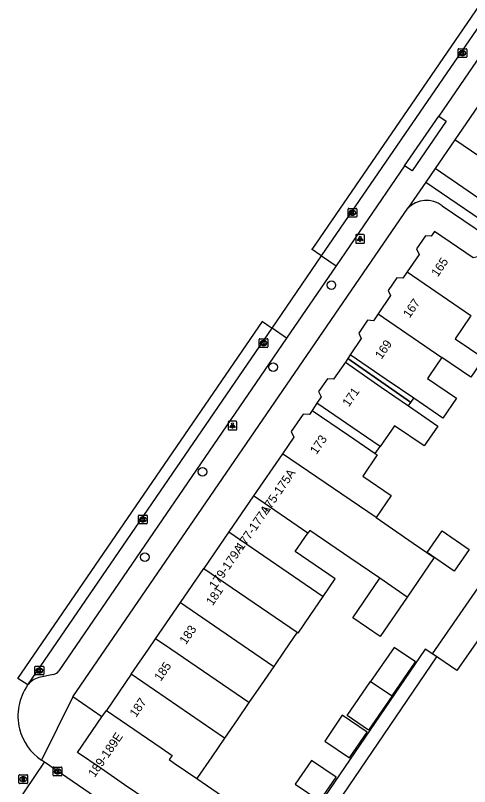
# Model space of a CAD drawing. Extents: x 160026 to 161302, y 384757 to 385701.
# Drawn here: x 160149 to 160200.9, y 385484.3 to 385572.5 of the extents above; entities that cross this region are included whole.
import ezdxf

# ---------------------------------------------------------------- set-up
doc = ezdxf.new("R2010")
doc.units = 0
for name, color, linetype in [('IMGEO_Boom', 7, 'Continuous'), ('IMGEO_Erf', 7, 'Continuous'), ('IMGEO_Kolk', 7, 'Continuous'), ('IMGEO_Lichtpunt', 7, 'Continuous'), ('IMGEO_Pand', 7, 'Continuous'), ('IMGEO_Pand_nummerreeks', 7, 'Continuous'), ('IMGEO_Pand_overbouw', 7, 'Continuous'), ('IMGEO_Parkeervlak_open', 7, 'Continuous'), ('IMGEO_Rijbaan_lokaal_gesloten', 7, 'Continuous'), ('IMGEO_Rijbaan_lokaal_open', 7, 'Continuous'), ('IMGEO_Rioolput', 7, 'Continuous'), ('IMGEO_Voetpad_open', 7, 'Continuous')]:
    doc.layers.add(name, color=color, linetype=linetype)

msp = doc.modelspace()

# ---------------------------------------------------------------- linework, layer by layer
at = {"layer": 'IMGEO_Boom'}
for centre in [(160185.095, 385541.651), (160178.447, 385532.257), (160170.357, 385520.293), (160163.747, 385510.527)]:
    msp.add_circle(centre, 0.489, dxfattribs=at)
at = {"layer": 'IMGEO_Erf'}
for points in [[(160187.236, 385533.657), (160186.693, 385532.818)], [(160183.449, 385528.159), (160182.911, 385527.3)]]:
    msp.add_lwpolyline(points, dxfattribs=at)
at = {"layer": 'IMGEO_Kolk'}
for p, q in [((160199.587, 385567.774), (160199.587, 385568.626)), ((160199.662, 385568.7), (160200.514, 385568.7)), ((160200.075, 385568.48), (160200.1, 385568.48)), ((160200.588, 385568.626), (160200.588, 385567.774)), ((160200.514, 385567.7), (160199.662, 385567.7)), ((160200.098, 385567.92), (160200.073, 385567.92)), ((160187.08, 385550.432), (160187.932, 385550.432)), ((160187.005, 385549.506), (160187.005, 385550.358)), ((160187.516, 385549.652), (160187.491, 385549.652)), ((160187.493, 385550.212), (160187.518, 385550.212)), ((160188.006, 385550.358), (160188.006, 385549.506)), ((160187.932, 385549.432), (160187.08, 385549.432)), ((160176.838, 385534.594), (160176.838, 385535.446)), ((160176.913, 385535.52), (160177.765, 385535.52)), ((160177.839, 385535.446), (160177.839, 385534.594)), ((160177.765, 385534.52), (160176.913, 385534.52)), ((160177.349, 385534.74), (160177.324, 385534.74)), ((160177.326, 385535.3), (160177.351, 385535.3)), ((160163.033, 385514.41), (160163.033, 385515.262)), ((160163.108, 385515.336), (160163.96, 385515.336)), ((160163.521, 385515.116), (160163.546, 385515.116)), ((160164.034, 385515.262), (160164.034, 385514.41)), ((160163.96, 385514.336), (160163.108, 385514.336)), ((160163.544, 385514.556), (160163.519, 385514.556)), ((160151.191, 385497.113), (160151.191, 385497.965)), ((160151.266, 385498.039), (160152.118, 385498.039)), ((160151.679, 385497.819), (160151.704, 385497.819)), ((160152.192, 385497.965), (160152.192, 385497.113)), ((160152.118, 385497.039), (160151.266, 385497.039)), ((160151.702, 385497.259), (160151.677, 385497.259)), ((160153.269, 385485.574), (160153.269, 385486.426)), ((160153.344, 385486.5), (160154.196, 385486.5)), ((160153.757, 385486.28), (160153.782, 385486.28)), ((160154.27, 385486.426), (160154.27, 385485.574)), ((160154.196, 385485.5), (160153.344, 385485.5)), ((160153.78, 385485.72), (160153.755, 385485.72))]:
    msp.add_line(p, q, dxfattribs=at)
for points in [[(160199.587, 385567.774), (160199.587, 385568.626)], [(160199.662, 385568.7), (160200.514, 385568.7)], [(160199.908, 385568.4), (160200.031, 385568.4), (160200.031, 385568.249), (160200.161, 385568.4), (160200.325, 385568.4), (160200.179, 385568.249), (160200.332, 385568), (160200.18, 385568), (160200.095, 385568.164), (160200.031, 385568.097), (160200.031, 385568), (160199.908, 385568), (160199.908, 385568.4)], [(160200.588, 385568.626), (160200.588, 385567.774)], [(160200.514, 385567.7), (160199.662, 385567.7)], [(160187.08, 385550.432), (160187.932, 385550.432)], [(160187.005, 385549.506), (160187.005, 385550.358)], [(160187.326, 385550.132), (160187.449, 385550.132), (160187.449, 385549.981), (160187.579, 385550.132), (160187.743, 385550.132), (160187.597, 385549.981), (160187.75, 385549.732), (160187.598, 385549.732), (160187.513, 385549.896), (160187.449, 385549.829), (160187.449, 385549.732), (160187.326, 385549.732), (160187.326, 385550.132)], [(160188.006, 385550.358), (160188.006, 385549.506)], [(160187.932, 385549.432), (160187.08, 385549.432)], [(160176.838, 385534.594), (160176.838, 385535.446)], [(160176.913, 385535.52), (160177.765, 385535.52)], [(160177.839, 385535.446), (160177.839, 385534.594)], [(160177.765, 385534.52), (160176.913, 385534.52)], [(160177.159, 385535.22), (160177.282, 385535.22), (160177.282, 385535.069), (160177.412, 385535.22), (160177.576, 385535.22), (160177.43, 385535.069), (160177.583, 385534.82), (160177.431, 385534.82), (160177.346, 385534.984), (160177.282, 385534.917), (160177.282, 385534.82), (160177.159, 385534.82), (160177.159, 385535.22)], [(160163.033, 385514.41), (160163.033, 385515.262)], [(160163.108, 385515.336), (160163.96, 385515.336)], [(160164.034, 385515.262), (160164.034, 385514.41)], [(160163.96, 385514.336), (160163.108, 385514.336)], [(160163.354, 385515.036), (160163.477, 385515.036), (160163.477, 385514.885), (160163.607, 385515.036), (160163.771, 385515.036), (160163.625, 385514.885), (160163.778, 385514.636), (160163.626, 385514.636), (160163.541, 385514.8), (160163.477, 385514.733), (160163.477, 385514.636), (160163.354, 385514.636), (160163.354, 385515.036)], [(160151.191, 385497.113), (160151.191, 385497.965)], [(160151.266, 385498.039), (160152.118, 385498.039)], [(160151.512, 385497.739), (160151.635, 385497.739), (160151.635, 385497.588), (160151.765, 385497.739), (160151.929, 385497.739), (160151.783, 385497.588), (160151.936, 385497.339), (160151.784, 385497.339), (160151.699, 385497.503), (160151.635, 385497.436), (160151.635, 385497.339), (160151.512, 385497.339), (160151.512, 385497.739)], [(160152.192, 385497.965), (160152.192, 385497.113)], [(160152.118, 385497.039), (160151.266, 385497.039)], [(160153.269, 385485.574), (160153.269, 385486.426)], [(160153.344, 385486.5), (160154.196, 385486.5)], [(160153.59, 385486.2), (160153.713, 385486.2), (160153.713, 385486.049), (160153.843, 385486.2), (160154.007, 385486.2), (160153.861, 385486.049), (160154.014, 385485.8), (160153.862, 385485.8), (160153.777, 385485.964), (160153.713, 385485.897), (160153.713, 385485.8), (160153.59, 385485.8), (160153.59, 385486.2)], [(160154.27, 385486.426), (160154.27, 385485.574)], [(160154.196, 385485.5), (160153.344, 385485.5)]]:
    msp.add_lwpolyline(points, dxfattribs=at)
for centre, start, end in [((160199.664, 385568.624), 91.55205, 178.44795), ((160199.664, 385568.624), 91.55205, 178.44795), ((160200.512, 385568.624), 1.55205, 88.44795), ((160200.512, 385568.624), 1.55205, 88.44795), ((160199.664, 385567.776), 181.55205, 268.44795), ((160199.664, 385567.776), 181.55205, 268.44795), ((160200.512, 385567.776), 271.55205, 358.44795), ((160200.512, 385567.776), 271.55205, 358.44795), ((160187.082, 385550.356), 91.55205, 178.44795), ((160187.082, 385550.356), 91.55205, 178.44795), ((160187.93, 385550.356), 1.55205, 88.44795), ((160187.93, 385550.356), 1.55205, 88.44795), ((160187.082, 385549.508), 181.55205, 268.44795), ((160187.082, 385549.508), 181.55205, 268.44795), ((160187.93, 385549.508), 271.55205, 358.44795), ((160187.93, 385549.508), 271.55205, 358.44795), ((160176.915, 385535.444), 91.55205, 178.44795), ((160176.915, 385535.444), 91.55205, 178.44795), ((160177.763, 385535.444), 1.55205, 88.44795), ((160177.763, 385535.444), 1.55205, 88.44795), ((160176.915, 385534.596), 181.55205, 268.44795), ((160176.915, 385534.596), 181.55205, 268.44795), ((160177.763, 385534.596), 271.55205, 358.44795), ((160177.763, 385534.596), 271.55205, 358.44795), ((160163.11, 385515.26), 91.55205, 178.44795), ((160163.11, 385515.26), 91.55205, 178.44795), ((160163.958, 385515.26), 1.55205, 88.44795), ((160163.958, 385515.26), 1.55205, 88.44795), ((160163.11, 385514.412), 181.55205, 268.44795), ((160163.11, 385514.412), 181.55205, 268.44795), ((160163.958, 385514.412), 271.55205, 358.44795), ((160163.958, 385514.412), 271.55205, 358.44795), ((160151.268, 385497.963), 91.55205, 178.44795), ((160151.268, 385497.963), 91.55205, 178.44795), ((160152.116, 385497.963), 1.55205, 88.44795), ((160152.116, 385497.963), 1.55205, 88.44795), ((160151.268, 385497.115), 181.55205, 268.44795), ((160151.268, 385497.115), 181.55205, 268.44795), ((160152.116, 385497.115), 271.55205, 358.44795), ((160152.116, 385497.115), 271.55205, 358.44795), ((160153.346, 385486.424), 91.55205, 178.44795), ((160153.346, 385486.424), 91.55205, 178.44795), ((160154.194, 385486.424), 1.55205, 88.44795), ((160154.194, 385486.424), 1.55205, 88.44795), ((160153.346, 385485.576), 181.55205, 268.44795), ((160153.346, 385485.576), 181.55205, 268.44795), ((160154.194, 385485.576), 271.55205, 358.44795), ((160154.194, 385485.576), 271.55205, 358.44795)]:
    msp.add_arc(centre, 0.0765, start, end, dxfattribs=at)
for centre, major_axis, ratio, start_param, end_param in [((160200.074, 385568.2), (-0.387, 0.002), 0.722429, 4.712389, 7.853982), ((160200.099, 385568.2), (-0.39, 0.002), 0.717154, 1.570796, 4.712389), ((160187.492, 385549.932), (-0.387, 0.002), 0.722429, 4.712389, 7.853982), ((160187.517, 385549.932), (-0.39, 0.002), 0.717154, 1.570796, 4.712389), ((160177.325, 385535.02), (-0.387, 0.002), 0.722429, 4.712389, 7.853982), ((160177.35, 385535.02), (-0.39, 0.002), 0.717154, 1.570796, 4.712389), ((160163.52, 385514.836), (-0.387, 0.002), 0.722429, 4.712389, 7.853982), ((160163.545, 385514.836), (-0.39, 0.002), 0.717154, 1.570796, 4.712389), ((160151.678, 385497.539), (-0.387, 0.002), 0.722429, 4.712389, 7.853982), ((160151.703, 385497.539), (-0.39, 0.002), 0.717154, 1.570796, 4.712389), ((160153.756, 385486), (-0.387, 0.002), 0.722429, 4.712389, 7.853982), ((160153.781, 385486), (-0.39, 0.002), 0.717154, 1.570796, 4.712389)]:
    msp.add_ellipse(centre, major_axis=major_axis, ratio=ratio, start_param=start_param, end_param=end_param, dxfattribs=at)
at = {"layer": 'IMGEO_Lichtpunt'}
for p, q in [((160187.881, 385547.342), (160187.881, 385546.535)), ((160187.881, 385547.342), (160187.881, 385546.535)), ((160188.783, 385547.437), (160187.975, 385547.437)), ((160188.783, 385547.437), (160187.975, 385547.437)), ((160188.877, 385546.535), (160188.877, 385547.342)), ((160188.877, 385546.535), (160188.877, 385547.342)), ((160187.975, 385546.441), (160188.783, 385546.441)), ((160187.975, 385546.441), (160188.783, 385546.441)), ((160173.286, 385525.975), (160173.286, 385525.168)), ((160173.286, 385525.975), (160173.286, 385525.168)), ((160174.188, 385526.07), (160173.38, 385526.07)), ((160174.188, 385526.07), (160173.38, 385526.07)), ((160174.282, 385525.168), (160174.282, 385525.975)), ((160174.282, 385525.168), (160174.282, 385525.975)), ((160173.38, 385525.074), (160174.188, 385525.074)), ((160173.38, 385525.074), (160174.188, 385525.074))]:
    msp.add_line(p, q, dxfattribs=at)
for points in [[(160188.255, 385547.006), (160188.294, 385546.978), (160188.106, 385546.716), (160188.068, 385546.743), (160188.255, 385547.006)], [(160188.357, 385546.958), (160188.404, 385546.958), (160188.404, 385546.636), (160188.357, 385546.636), (160188.357, 385546.958)], [(160188.467, 385546.978), (160188.505, 385547.005), (160188.692, 385546.743), (160188.653, 385546.715), (160188.467, 385546.978)], [(160173.66, 385525.639), (160173.699, 385525.611), (160173.511, 385525.349), (160173.473, 385525.376), (160173.66, 385525.639)], [(160173.762, 385525.591), (160173.809, 385525.591), (160173.809, 385525.269), (160173.762, 385525.269), (160173.762, 385525.591)], [(160173.872, 385525.611), (160173.91, 385525.638), (160174.097, 385525.376), (160174.058, 385525.348), (160173.872, 385525.611)]]:
    msp.add_lwpolyline(points, dxfattribs=at)
for centre in [(160188.38, 385547.14), (160173.785, 385525.773)]:
    msp.add_circle(centre, 0.0994, dxfattribs=at)
for centre, start, end in [((160187.975, 385547.342), 90, 180), ((160187.975, 385547.342), 90, 180), ((160188.783, 385547.342), 0, 90), ((160188.783, 385547.342), 0, 90), ((160187.975, 385546.535), 180, 270), ((160187.975, 385546.535), 180, 270), ((160188.783, 385546.535), 270, 0), ((160188.783, 385546.535), 270, 360), ((160173.38, 385525.975), 90, 180), ((160173.38, 385525.975), 90, 180), ((160174.188, 385525.975), 0, 90), ((160174.188, 385525.975), 0, 90), ((160173.38, 385525.168), 180, 270), ((160173.38, 385525.168), 180, 270), ((160174.188, 385525.168), 270, 0), ((160174.188, 385525.168), 270, 360)]:
    msp.add_arc(centre, 0.0946, start, end, dxfattribs=at)
at = {"layer": 'IMGEO_Pand'}
for points in [[(160205.302, 385545.596), (160203.643, 385543.167), (160203.407, 385543.328), (160203.452, 385543.925), (160202.013, 385544.908), (160201.297, 385544.773), (160196.891, 385547.783), (160196.522, 385547.242), (160195.869, 385547.292), (160194.84, 385545.785), (160195.138, 385545.165), (160193.772, 385543.165)], [(160193.772, 385543.165), (160193.276, 385542.439), (160192.598, 385542.491), (160191.593, 385541.02), (160191.868, 385540.449), (160190.44, 385538.359)], [(160193.772, 385543.165), (160201.061, 385538.184)], [(160190.44, 385538.359), (160189.901, 385537.57), (160189.221, 385537.621), (160188.22, 385536.156), (160188.519, 385535.534), (160187.236, 385533.657)], [(160190.44, 385538.359), (160197.722, 385533.382)], [(160201.061, 385538.184), (160201.009, 385538.107), (160199.242, 385535.519), (160202.531, 385533.273), (160201.051, 385531.107), (160197.722, 385533.382)], [(160197.722, 385533.382), (160197.609, 385533.217), (160197.111, 385532.487), (160196.302, 385531.303), (160196.083, 385530.982), (160199.406, 385528.711), (160197.838, 385526.415), (160194.533, 385528.712), (160191.365, 385530.837), (160187.236, 385533.657)], [(160186.693, 385532.818), (160190.805, 385529.973), (160193.926, 385527.823), (160197.27, 385525.499), (160195.992, 385523.652), (160195.711, 385523.245), (160192.319, 385525.552), (160190.665, 385523.165), (160187.561, 385525.313), (160183.449, 385528.159)], [(160186.693, 385532.818), (160185.356, 385530.886), (160184.662, 385530.943), (160183.637, 385529.461), (160183.926, 385528.849), (160183.449, 385528.159)], [(160182.911, 385527.3), (160182.598, 385526.844), (160181.881, 385526.899), (160180.504, 385524.889), (160180.81, 385524.252), (160179.509, 385522.356)], [(160182.911, 385527.3), (160187.036, 385524.474), (160190.112, 385522.366), (160190.332, 385522.215), (160188.681, 385519.805), (160191.932, 385517.577), (160190.202, 385515.052)], [(160179.509, 385522.356), (160176.197, 385517.527)], [(160190.202, 385515.052), (160179.509, 385522.356)], [(160176.197, 385517.527), (160173.385, 385513.427)], [(160182.404, 385513.267), (160176.197, 385517.527)], [(160190.202, 385515.052), (160194.442, 385512.121), (160196.839, 385510.464), (160193.76, 385505.959)], [(160173.385, 385513.427), (160170.513, 385509.24)], [(160173.385, 385513.427), (160184.165, 385506.03)], [(160190.635, 385508.1), (160187.207, 385510.449), (160182.624, 385513.589), (160182.404, 385513.267)], [(160200.862, 385511.397), (160199.146, 385508.919), (160196.054, 385511.06), (160197.77, 385513.538), (160200.862, 385511.397)], [(160209.196, 385511.642), (160207.334, 385508.952), (160201.375, 385500.347), (160199.435, 385497.545), (160196.676, 385499.456), (160206.437, 385513.553), (160209.196, 385511.642)], [(160184.165, 385506.03), (160185.543, 385508.041), (160180.97, 385511.174), (160182.404, 385513.267)], [(160167.841, 385505.345), (160170.513, 385509.24)], [(160170.513, 385509.24), (160181.174, 385501.921)], [(160193.76, 385505.959), (160190.667, 385501.434), (160187.538, 385503.579), (160190.635, 385508.1)], [(160193.76, 385505.959), (160190.635, 385508.1)], [(160181.174, 385501.921), (160181.293, 385501.84), (160182.66, 385503.834), (160184.165, 385506.03)], [(160164.992, 385501.191), (160167.841, 385505.345)], [(160167.841, 385505.345), (160175.629, 385500), (160178.504, 385498.027)], [(160181.174, 385501.921), (160179.702, 385499.774), (160178.504, 385498.027)], [(160162.206, 385497.13), (160164.175, 385500), (160164.992, 385501.191)], [(160175.655, 385493.872), (160166.727, 385500), (160164.992, 385501.191)], [(160192.035, 385494.645), (160194.705, 385498.528), (160192.26, 385500.194), (160189.586, 385496.305)], [(160178.504, 385498.027), (160177.059, 385495.92), (160175.655, 385493.872)], [(160162.206, 385497.13), (160159.36, 385492.98)], [(160172.872, 385489.81), (160162.206, 385497.13)], [(160192.035, 385494.645), (160189.348, 385490.737), (160186.904, 385492.404), (160189.586, 385496.305)], [(160189.586, 385496.305), (160192.035, 385494.645)], [(160175.655, 385493.872), (160174.305, 385491.9), (160172.872, 385489.81)], [(160172.253, 385477.079), (160169.552, 385478.927), (160166.852, 385480.774), (160164.151, 385482.622), (160161.45, 385484.47), (160158.749, 385486.318), (160156.048, 385488.166), (160158.856, 385492.246)], [(160158.856, 385492.246), (160159.36, 385492.98)], [(160159.36, 385492.98), (160165.61, 385488.691), (160166.872, 385487.823), (160166.548, 385487.352), (160167.119, 385486.961), (160169.703, 385485.189)], [(160184.328, 385489.481), (160187.165, 385487.561), (160189.176, 385490.486), (160186.333, 385492.423), (160184.328, 385489.481)], [(160172.872, 385489.81), (160171.416, 385487.687), (160169.777, 385485.297), (160169.703, 385485.189)], [(160185.644, 385485.348), (160182.816, 385487.262), (160180.961, 385484.541), (160183.771, 385482.624), (160185.644, 385485.348)], [(160169.703, 385485.189), (160169.818, 385485.11), (160172.517, 385483.259), (160175.216, 385481.409)]]:
    msp.add_lwpolyline(points, dxfattribs=at)
at = {"layer": 'IMGEO_Pand_overbouw'}
for points in [[(160191.365, 385530.837), (160187.236, 385533.657), (160186.964, 385533.237), (160193.76, 385528.514), (160194.192, 385528.213), (160194.533, 385528.712)], [(160186.964, 385533.237), (160186.693, 385532.818), (160190.805, 385529.973), (160193.926, 385527.823), (160194.192, 385528.213), (160193.76, 385528.514)], [(160182.911, 385527.3), (160187.036, 385524.474), (160190.112, 385522.366), (160190.665, 385523.165), (160187.561, 385525.313), (160183.449, 385528.159)]]:
    msp.add_lwpolyline(points, close=True, dxfattribs=at)
at = {"layer": 'IMGEO_Parkeervlak_open'}
for points in [[(160183.972, 385544.988), (160185.628, 385543.849)], [(160179.964, 385535.596), (160178.318, 385536.725)]]:
    msp.add_lwpolyline(points, dxfattribs=at)
at = {"layer": 'IMGEO_Rijbaan_lokaal_gesloten'}
for points in [[(160182.907, 385545.724), (160235.251, 385622.139)], [(160183.972, 385544.988), (160213.482, 385588.036), (160219.161, 385596.32)], [(160150.374, 385495.892), (160149.24, 385496.64), (160177.205, 385537.492)], [(160150.374, 385495.892), (160178.318, 385536.725)], [(160150.355, 385495.864), (160150.374, 385495.892)], [(160148.957, 385482.128), (160152.278, 385487.052)], [(160152.278, 385487.052), (160151.944, 385487.288)]]:
    msp.add_lwpolyline(points, dxfattribs=at)
for centre, radius, start, end in [((160155.345, 385492.352), 6.102, 144.85908, 194.03469), ((160155.345, 385492.356), 6.103, 194.06946, 236.13317)]:
    msp.add_arc(centre, radius, start, end, dxfattribs=at)
at = {"layer": 'IMGEO_Rijbaan_lokaal_open'}
for points in [[(160199.23, 385558.271), (160196.975, 385554.984)], [(160223.769, 385541.573), (160199.23, 385558.271)], [(160207.694, 385547.646), (160196.975, 385554.984)], [(160182.815, 385545.787), (160182.907, 385545.724)], [(160183.972, 385544.988), (160183.775, 385545.125), (160182.907, 385545.724)], [(160178.318, 385536.725), (160183.972, 385544.988)], [(160177.149, 385537.53), (160177.205, 385537.492)], [(160177.205, 385537.492), (160178.075, 385536.892), (160178.318, 385536.725)], [(160170.159, 385474.781), (160152.278, 385487.052)]]:
    msp.add_lwpolyline(points, dxfattribs=at)
at = {"layer": 'IMGEO_Rioolput'}
for p, q in [((160149.343, 385484.689), (160149.343, 385485.541)), ((160149.418, 385485.615), (160150.27, 385485.615)), ((160149.831, 385485.395), (160149.856, 385485.395)), ((160150.344, 385485.541), (160150.344, 385484.689)), ((160150.27, 385484.615), (160149.418, 385484.615)), ((160149.854, 385484.835), (160149.829, 385484.835))]:
    msp.add_line(p, q, dxfattribs=at)
for points in [[(160149.343, 385484.689), (160149.343, 385485.541)], [(160149.418, 385485.615), (160150.27, 385485.615)], [(160149.932, 385485.313), (160149.68, 385485.315), (160149.68, 385484.915)], [(160149.858, 385485.234), (160149.804, 385485.234), (160149.804, 385485.153)], [(160149.804, 385485.153), (160149.856, 385485.153)], [(160150.344, 385485.541), (160150.344, 385484.689)], [(160150.27, 385484.615), (160149.418, 385484.615)], [(160149.68, 385484.915), (160149.804, 385484.915), (160149.804, 385485.077), (160149.815, 385485.077)], [(160149.862, 385485.048), (160149.933, 385484.915), (160150.073, 385484.915), (160150.008, 385485.041)]]:
    msp.add_lwpolyline(points, dxfattribs=at)
for centre, radius, start, end in [((160149.42, 385485.539), 0.0765, 91.55205, 178.44795), ((160149.42, 385485.539), 0.0765, 91.55205, 178.44795), ((160149.84, 385485.342), 0.19, 274.7715, 282.96867), ((160149.864, 385485.138), 0.0964, 77.00612, 93.18647), ((160149.878, 385485.195), 0.0378, 276.66336, 79.67722), ((160149.931, 385485.203), 0.109, 350.36119, 89.41601), ((160149.929, 385485.203), 0.112, 277.58423, 350.98172), ((160149.913, 385484.988), 0.108, 29.51342, 73.79051), ((160150.268, 385485.539), 0.0765, 1.55205, 88.44795), ((160150.268, 385485.539), 0.0765, 1.55205, 88.44795), ((160149.42, 385484.691), 0.0765, 181.55205, 268.44795), ((160149.42, 385484.691), 0.0765, 181.55205, 268.44795), ((160149.814, 385485.024), 0.0533, 26.02933, 88.69889), ((160150.268, 385484.691), 0.0765, 271.55205, 358.44795), ((160150.268, 385484.691), 0.0765, 271.55205, 358.44795)]:
    msp.add_arc(centre, radius, start, end, dxfattribs=at)
for centre, major_axis, ratio, start_param, end_param in [((160149.83, 385485.115), (-0.387, 0.002), 0.722429, 4.712389, 7.853982), ((160149.855, 385485.115), (-0.39, 0.002), 0.717154, 1.570796, 4.712389)]:
    msp.add_ellipse(centre, major_axis=major_axis, ratio=ratio, start_param=start_param, end_param=end_param, dxfattribs=at)
at = {"layer": 'IMGEO_Voetpad_open'}
for points in [[(160237.11, 385613.535), (160199.23, 385558.271)], [(160219.015, 385592.589), (160197.367, 385561)], [(160197.367, 385561), (160198.229, 385560.407), (160194.33, 385554.718), (160193.472, 385555.297)], [(160193.472, 385555.297), (160197.367, 385561)], [(160193.472, 385555.297), (160185.628, 385543.849)], [(160196.975, 385554.984), (160195.899, 385553.432)], [(160195.899, 385553.432), (160193.857, 385550.439)], [(160195.899, 385553.432), (160206.654, 385546.117), (160207.694, 385547.646)], [(160155.518, 385494.523), (160159.273, 385500), (160193.857, 385550.439)], [(160197.762, 385550.733), (160205.302, 385545.596)], [(160185.628, 385543.849), (160179.964, 385535.596)], [(160179.964, 385535.596), (160153.933, 385497.525)], [(160179.051, 385472.434), (160197.173, 385499.099), (160195.839, 385500.008), (160183.742, 385482.258)], [(160153.303, 385497.094), (160151.624, 385496.742)], [(160155.518, 385494.523), (160151.944, 385487.288)], [(160158.856, 385492.246), (160155.518, 385494.523)]]:
    msp.add_lwpolyline(points, dxfattribs=at)
for centre, radius, start, end in [((160195.971, 385548.439), 2.91, 52.02552, 136.58561), ((160153.076, 385498.102), 1.033, 282.69672, 326.05745), ((160152.235, 385494.503), 2.321, 105.25858, 144.09885)]:
    msp.add_arc(centre, radius, start, end, dxfattribs=at)

# ---------------------------------------------------------------- texts
at = {"layer": 'IMGEO_Pand_nummerreeks'}
for s, rotation, p in [('165', 55.64566, (160197.263, 385542.514)), ('167', 55.64566, (160194.045, 385537.806)), ('169', 55.64566, (160190.826, 385533.097)), ('171', 55.15292, (160187.092, 385527.651)), ('173', 55.53751, (160183.393, 385522.206)), ('175-175A', 55.55399, (160177.765, 385515.393)), ('177-177A', 55.55399, (160174.912, 385511.234)), ('179-179A', 55.55399, (160171.854, 385506.775)), ('181', 55.53751, (160171.512, 385504.894)), ('183', 55.53751, (160168.46, 385500.449)), ('185', 55.55257, (160165.579, 385496.246)), ('187', 55.55399, (160162.75, 385492.124)), ('189-189E', 55.47377, (160158.015, 385485.238))]:
    msp.add_text(s, height=1, rotation=rotation, dxfattribs=at).set_placement(p)

doc.saveas('drawing.dxf')
